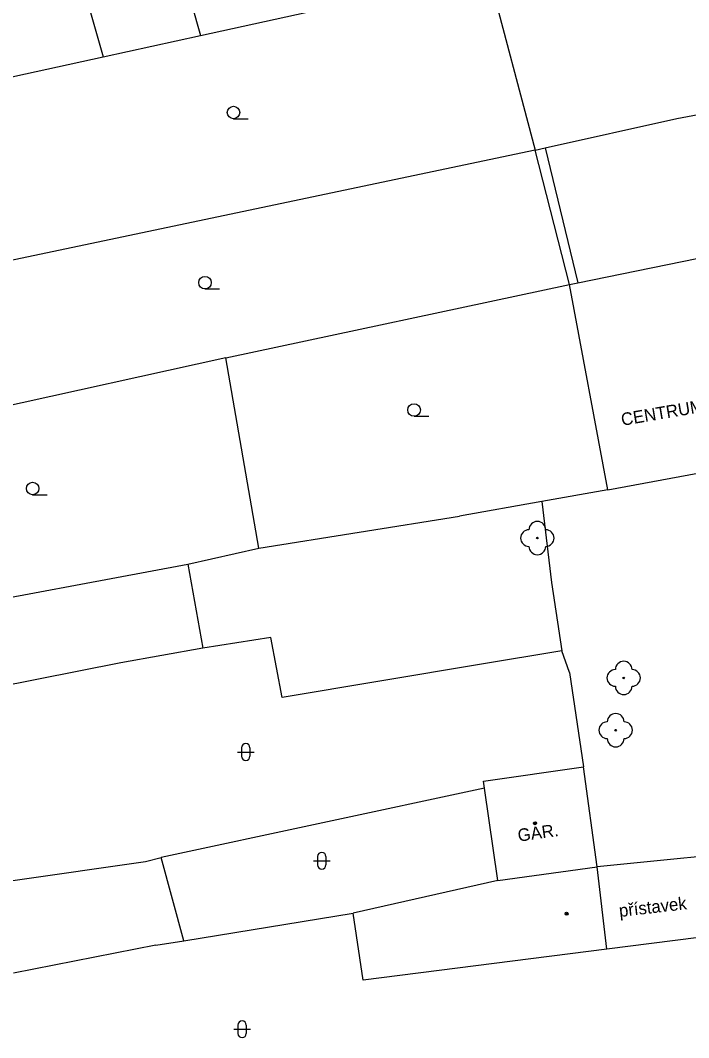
# Model space of a CAD drawing. Extents: x -596229 to -595156, y -1161237 to -1159376.
# Drawn here: x -595477.1 to -595437.1, y -1160814.1 to -1160753.2 of the extents above; entities that cross this region are included whole.
import ezdxf

# ---------------------------------------------------------------- set-up
doc = ezdxf.new("R2010")
doc.units = 0
for name, color, linetype in [('DOP - kresba z DSPS bez souradnic', 7, 'Continuous'), ('DOP - ploty', 7, 'Continuous'), ('DOP - rozhrani ploch obecne', 7, 'Continuous'), ('Level 22', 7, 'Continuous'), ('Level 36', 7, 'Continuous'), ('Level 39', 7, 'Continuous'), ('TM - budovy zdene_ betonove - VP', 7, 'Continuous'), ('TM - letecke snimky - pomocna linie', 7, 'Continuous'), ('TM - plot drateny_ kovovy - VP', 7, 'Continuous'), ('TM - popis objektu', 7, 'Continuous'), ('TM - poznamka', 7, 'Continuous'), ('TM - vjezd na pozemek', 7, 'Continuous')]:
    doc.layers.add(name, color=color, linetype=linetype)

msp = doc.modelspace()

# ---------------------------------------------------------------- linework, layer by layer
at = {"layer": 'DOP - kresba z DSPS bez souradnic'}
for points in [[(-595445.68, -1160760.79), (-595443.73, -1160768.88)], [(-595449.31, -1160799.16), (-595468.68, -1160803.31)]]:
    msp.add_lwpolyline(points, dxfattribs=at)
at = {"layer": 'DOP - ploty'}
for points in [[(-595449.1, -1160750.3), (-595446.29, -1160760.93)], [(-595466.32, -1160754.07), (-595459.94, -1160752.67)], [(-595472.15, -1160755.34), (-595466.32, -1160754.07)], [(-595482.29, -1160757.56), (-595472.15, -1160755.34)], [(-595446.29, -1160760.93), (-595478.23, -1160767.66)]]:
    msp.add_lwpolyline(points, dxfattribs=at)
at = {"layer": 'DOP - rozhrani ploch obecne'}
for points in [[(-595473.12, -1160730.08), (-595466.32, -1160754.07)], [(-595474.18, -1160748.2), (-595472.15, -1160755.34)], [(-595437.8, -1160759.03), (-595430.16, -1160757.6)], [(-595445.68, -1160760.79), (-595437.8, -1160759.03)], [(-595446.29, -1160760.93), (-595445.68, -1160760.79)], [(-595444.23, -1160768.98), (-595446.29, -1160760.93)], [(-595464.81, -1160773.38), (-595444.23, -1160768.98)], [(-595464.81, -1160773.38), (-595478.73, -1160776.46)], [(-595462.82, -1160784.77), (-595464.81, -1160773.38)], [(-595462.82, -1160784.77), (-595450.81, -1160782.85)], [(-595467.08, -1160785.73), (-595462.82, -1160784.77)], [(-595445.3, -1160786.84), (-595444.68, -1160790.93)], [(-595467.31, -1160808.29), (-595457.18, -1160806.64)]]:
    msp.add_lwpolyline(points, dxfattribs=at)
at = {"layer": 'Level 22'}
for centre in [(-595446.15, -1160784.17), (-595440.98, -1160792.55), (-595441.46, -1160795.68)]:
    msp.add_circle(centre, 0.05, dxfattribs=at)
for centre, start, end in [((-595446.15, -1160783.67), 0, 180), ((-595446.65, -1160784.17), 90, 270), ((-595445.65, -1160784.17), 270, 90), ((-595446.15, -1160784.67), 180, 0), ((-595440.98, -1160792.05), 0, 180), ((-595441.48, -1160792.55), 90, 270), ((-595440.48, -1160792.55), 270, 90), ((-595440.98, -1160793.05), 180, 0), ((-595441.46, -1160795.18), 0, 180), ((-595441.96, -1160795.68), 90, 270), ((-595440.96, -1160795.68), 270, 90), ((-595441.46, -1160796.18), 180, 0)]:
    msp.add_arc(centre, 0.5, start, end, dxfattribs=at)
at = {"layer": 'Level 36'}
for p, q in [((-595464.34, -1160759.055), (-595463.465, -1160759.055)), ((-595466.05, -1160769.245), (-595465.175, -1160769.245)), ((-595453.53, -1160776.875), (-595452.655, -1160776.875)), ((-595476.37, -1160781.575), (-595475.495, -1160781.575)), ((-595464.106, -1160796.986), (-595463.106, -1160796.986)), ((-595463.856, -1160796.736), (-595463.856, -1160797.236)), ((-595463.356, -1160796.736), (-595463.356, -1160797.236)), ((-595459.306, -1160803.246), (-595459.306, -1160803.746)), ((-595458.806, -1160803.246), (-595458.806, -1160803.746)), ((-595459.556, -1160803.496), (-595458.556, -1160803.496)), ((-595464.326, -1160813.596), (-595463.326, -1160813.596)), ((-595464.076, -1160813.346), (-595464.076, -1160813.846)), ((-595463.576, -1160813.346), (-595463.576, -1160813.846))]:
    msp.add_line(p, q, dxfattribs=at)
for centre in [(-595464.34, -1160758.68), (-595466.05, -1160768.87), (-595453.53, -1160776.5), (-595476.37, -1160781.2)]:
    msp.add_circle(centre, 0.375, dxfattribs=at)
for centre, start, end in [((-595463.606, -1160796.736), 0, 180), ((-595463.606, -1160797.236), 180, 0), ((-595459.056, -1160803.246), 0, 180), ((-595459.056, -1160803.746), 180, 0), ((-595463.826, -1160813.346), 0, 180), ((-595463.826, -1160813.846), 180, 0)]:
    msp.add_arc(centre, 0.25, start, end, dxfattribs=at)
at = {"layer": 'Level 39'}
for centre, radius in [((-595446.29, -1160801.25), 0.09), ((-595446.29, -1160801.25), 0.0398), ((-595444.4, -1160806.67), 0.09), ((-595444.4, -1160806.67), 0.0398)]:
    msp.add_circle(centre, radius, dxfattribs=at)
at = {"layer": 'TM - budovy zdene_ betonove - VP'}
for points in [[(-595443.73, -1160768.88), (-595434.85, -1160767.07)], [(-595444.23, -1160768.98), (-595443.73, -1160768.88)], [(-595441.92, -1160781.28), (-595444.23, -1160768.98)], [(-595441.92, -1160781.28), (-595436.54, -1160780.29)], [(-595482.69, -1160788.65), (-595467.08, -1160785.73)], [(-595467.08, -1160785.73), (-595466.18, -1160790.76)], [(-595466.18, -1160790.76), (-595471.09, -1160791.65)], [(-595471.09, -1160791.65), (-595488.62, -1160795.11)], [(-595449.37, -1160798.74), (-595443.38, -1160797.88)], [(-595442.56, -1160803.87), (-595443.38, -1160797.88)], [(-595449.31, -1160799.16), (-595449.37, -1160798.74)], [(-595448.52, -1160804.69), (-595449.31, -1160799.16)], [(-595469.62, -1160803.54), (-595468.68, -1160803.31)], [(-595467.31, -1160808.29), (-595468.68, -1160803.31)], [(-595431.77, -1160802.78), (-595442.56, -1160803.87)], [(-595485.52, -1160805.83), (-595469.62, -1160803.54)], [(-595448.52, -1160804.69), (-595442.56, -1160803.87)], [(-595441.99, -1160808.8), (-595442.56, -1160803.87)], [(-595448.52, -1160804.69), (-595457.18, -1160806.64)], [(-595456.57, -1160810.66), (-595457.18, -1160806.64)], [(-595431.14, -1160807.41), (-595441.99, -1160808.8)], [(-595468.99, -1160808.56), (-595477.51, -1160810.23)], [(-595468.99, -1160808.56), (-595467.31, -1160808.29)], [(-595441.99, -1160808.8), (-595456.57, -1160810.66)]]:
    msp.add_lwpolyline(points, dxfattribs=at)
at = {"layer": 'TM - letecke snimky - pomocna linie'}
for points in [[(-595462.1, -1160790.12), (-595466.18, -1160790.76)], [(-595449.61, -1160791.75), (-595461.43, -1160793.72), (-595462.1, -1160790.12)]]:
    msp.add_lwpolyline(points, dxfattribs=at)
at = {"layer": 'TM - plot drateny_ kovovy - VP'}
for points in [[(-595441.92, -1160781.28), (-595445.88, -1160781.98)], [(-595445.88, -1160781.98), (-595450.81, -1160782.85)], [(-595445.88, -1160781.98), (-595445.3, -1160786.84)], [(-595444.68, -1160790.93), (-595449.61, -1160791.75)], [(-595444.22, -1160792.22), (-595443.38, -1160797.88)]]:
    msp.add_lwpolyline(points, dxfattribs=at)
at = {"layer": 'TM - vjezd na pozemek'}
msp.add_lwpolyline([(-595444.22, -1160792.22), (-595444.68, -1160790.93)], dxfattribs=at)

# ---------------------------------------------------------------- texts
at = {"layer": 'TM - popis objektu'}
for s, rotation, p in [('CENTRUM ZABEZPEČENÍ   A OZVUČENÍ   VOZIDEL', 9.68784, (-595441.07, -1160777.45)), ('GAR.', 8.17027, (-595447.27, -1160802.36))]:
    msp.add_text(s, height=0.75, rotation=rotation, dxfattribs=at).set_placement(p)
at = {"layer": 'TM - poznamka'}
msp.add_text('přístavek', height=0.75, rotation=6.61483, dxfattribs=at).set_placement((-595441.22, -1160806.87))

doc.saveas('drawing.dxf')
